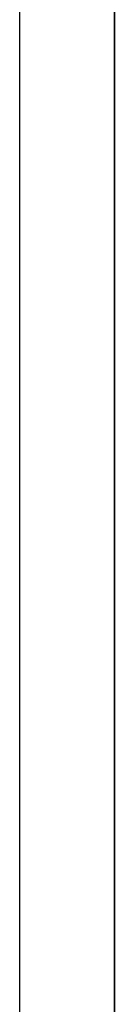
# Model space of a CAD drawing. Extents: x -270 to 272, y -152 to 146.
# Tile 613 of 656: x 228.468 to 228.568, y -20.58 to -19.542. Entities that reach past the tile are written whole.
import ezdxf

# ---------------------------------------------------------------- set-up
doc = ezdxf.new("R2010")
doc.units = 0
doc.layers.get('0').update_dxf_attribs({"linetype": 'CONTINUOUS'})

msp = doc.modelspace()

# ---------------------------------------------------------------- linework, layer by layer
at = {"color": 250}
msp.add_line((228.568, -21.6826), (228.568, 145.7819), dxfattribs=at)
msp.add_line((228.568, -21.6826), (228.568, 145.7819), dxfattribs=at)
for p, q in [((228.568, -22.8806), (228.568, -18.8806)), ((228.568, -18.8806), (228.568, -22.8806)), ((228.568, -18.8806), (228.568, -22.8806)), ((228.568, -22.8806), (228.568, -18.8806)), ((228.568, -22.8806), (228.568, -18.8806)), ((228.568, -18.8806), (228.568, -22.8806)), ((228.568, -18.8806), (228.568, -22.8806)), ((228.568, -22.8806), (228.568, -18.8806)), ((228.568, -22.8806), (228.568, -18.8806)), ((228.568, -18.8806), (228.568, -22.8806)), ((228.568, -18.8806), (228.568, -22.8806)), ((228.568, -22.8806), (228.568, -18.8806)), ((228.568, -22.8806), (228.568, -18.8806)), ((228.568, -18.8806), (228.568, -22.8806)), ((228.568, -18.8806), (228.568, -22.8806)), ((228.568, -22.8806), (228.568, -18.8806)), ((228.568, -22.8806), (228.568, -18.8806)), ((228.568, -18.8806), (228.568, -22.8806)), ((228.568, -18.8806), (228.568, -22.8806)), ((228.568, -22.8806), (228.568, -18.8806)), ((228.568, -22.8806), (228.568, -18.8806)), ((228.568, -18.8806), (228.568, -22.8806)), ((228.568, -18.8806), (228.568, -22.8806)), ((228.568, -22.8806), (228.568, -18.8806)), ((228.568, -22.8806), (228.568, -18.8806)), ((228.568, -18.8806), (228.568, -22.8806)), ((228.568, -18.8806), (228.568, -22.8806)), ((228.568, -22.8806), (228.568, -18.8806)), ((228.568, -22.8806), (228.568, -18.8806)), ((228.568, -18.8806), (228.568, -22.8806)), ((228.568, -18.8806), (228.568, -22.8806)), ((228.568, -22.8806), (228.568, -18.8806)), ((228.568, -22.8806), (228.568, -18.8806)), ((228.568, -18.8806), (228.568, -22.8806)), ((228.568, -18.8806), (228.568, -22.8806)), ((228.568, -22.8806), (228.568, -18.8806)), ((228.568, -22.8806), (228.568, -18.8806)), ((228.568, -18.8806), (228.568, -22.8806)), ((228.568, -18.8806), (228.568, -22.8806)), ((228.568, -22.8806), (228.568, -18.8806)), ((228.568, -22.8806), (228.568, -18.8806)), ((228.568, -18.8806), (228.568, -22.8806)), ((228.568, -18.8806), (228.568, -22.8806)), ((228.568, -22.8806), (228.568, -18.8806)), ((228.568, -22.8806), (228.568, -18.8806)), ((228.568, -18.8806), (228.568, -22.8806)), ((228.568, -18.8806), (228.568, -22.8806)), ((228.568, -22.8806), (228.568, -18.8806)), ((228.568, -22.8806), (228.568, -18.8806)), ((228.568, -18.8806), (228.568, -22.8806)), ((228.568, -18.8806), (228.568, -22.8806)), ((228.568, -22.8806), (228.568, -18.8806)), ((228.568, -22.8806), (228.568, -18.8806)), ((228.568, -18.8806), (228.568, -22.8806)), ((228.568, -18.8806), (228.568, -22.8806)), ((228.568, -22.8806), (228.568, -18.8806)), ((228.568, -19.0362), (228.568, -20.6747)), ((228.468, -20.6946), (228.468, -19.0546)), ((228.568, -20.4706), (228.568, -20.3206)), ((228.568, -20.3206), (228.568, -20.4706)), ((228.568, -20.4706), (228.568, -20.3206)), ((228.568, -20.3206), (228.568, -20.4706)), ((228.568, -20.4706), (228.568, -20.3206)), ((228.568, -20.3206), (228.568, -20.4706)), ((228.568, -20.4706), (228.568, -20.3206)), ((228.568, -20.3206), (228.568, -20.4706)), ((228.568, -20.4706), (228.568, -20.3206)), ((228.568, -20.3206), (228.568, -20.4706)), ((228.568, -20.4706), (228.568, -20.3206)), ((228.568, -20.3206), (228.568, -20.4706)), ((228.568, -20.4706), (228.568, -20.3206)), ((228.568, -20.3206), (228.568, -20.4706)), ((228.568, -20.4706), (228.568, -20.3206)), ((228.568, -20.3206), (228.568, -20.4706)), ((228.568, -20.4706), (228.568, -20.3206)), ((228.568, -20.3206), (228.568, -20.4706)), ((228.568, -20.4706), (228.568, -20.3206)), ((228.568, -20.3206), (228.568, -20.4706)), ((228.568, -20.4706), (228.568, -20.3206)), ((228.568, -20.3206), (228.568, -20.4706)), ((228.568, -20.4706), (228.568, -20.3206)), ((228.568, -20.3206), (228.568, -20.4706)), ((228.568, -20.4706), (228.568, -20.3206)), ((228.568, -20.3206), (228.568, -20.4706)), ((228.568, -20.4706), (228.568, -20.3206)), ((228.568, -20.3206), (228.568, -20.4706))]:
    msp.add_line(p, q)

doc.saveas('drawing.dxf')
